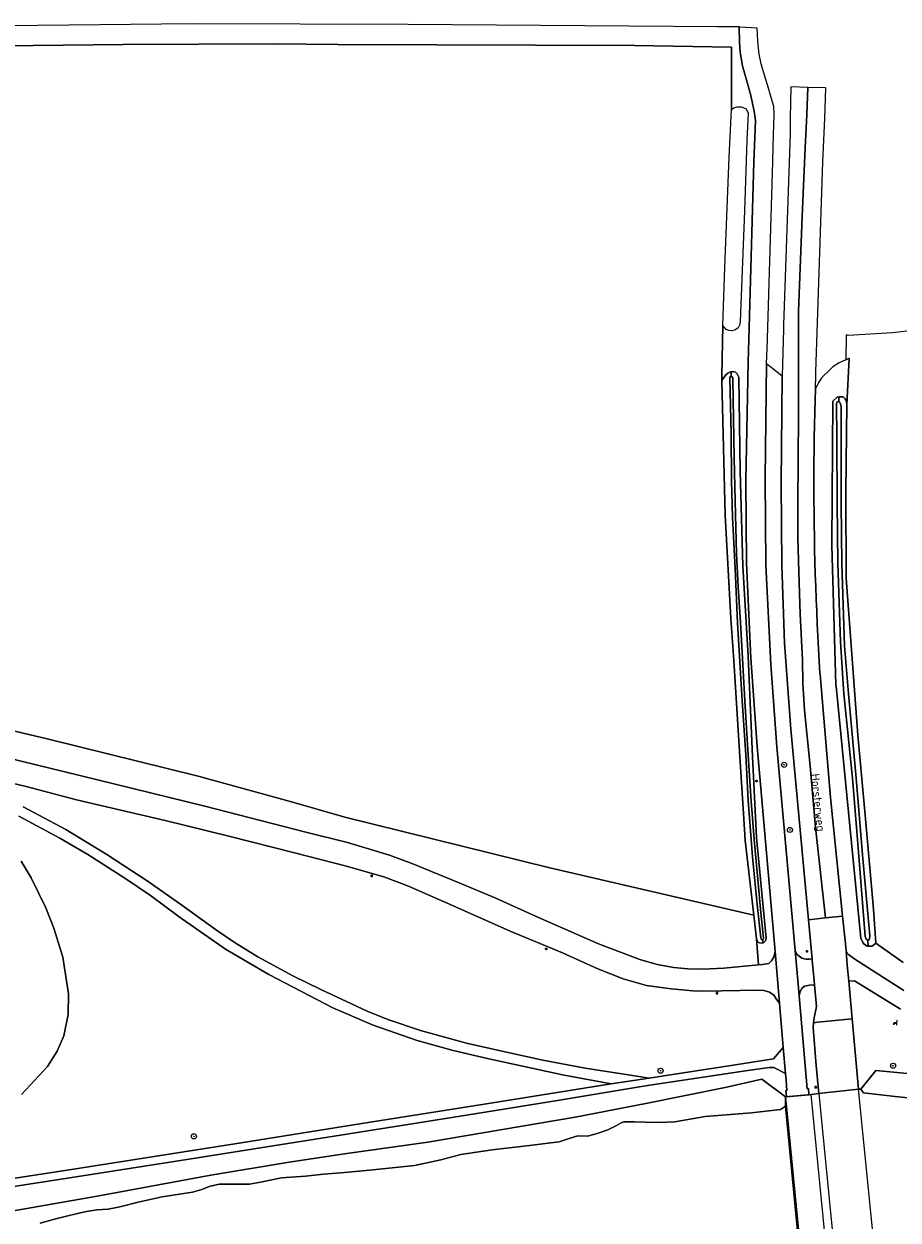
# Model space of a CAD drawing. Header units: metres. Extents: x 152610 to 160096, y 456114 to 462495.
# Tile 831 of 938: x 157369 to 157506, y 462085 to 462272. Entities that reach past the tile are written whole.
import ezdxf
from ezdxf.enums import TextEntityAlignment as Align

# ---------------------------------------------------------------- set-up
doc = ezdxf.new("R2010")
doc.units = ezdxf.units.M
doc.header["$LTSCALE"] = 0.5
doc.layers.get('0').update_dxf_attribs({"linetype": 'CONTINUOUS'})
for name, color, linetype, lineweight in [('B-PV-GK-BESCHOEIING-G', 251, 'GK-BESCHOEIING-SO', 18), ('B-PV-GR-BEPLANTING_CULTUUR_VASTE PLANTENVAK-GV', 251, 'CONTINUOUS', 18), ('B-PV-GR-BOOM-S', 251, 'CONTINUOUS', 25), ('B-PV-GR-BOUWLAND-GV', 251, 'CONTINUOUS', 13), ('B-PV-GR-GRAS-GV', 251, 'CONTINUOUS', 13), ('B-PV-IE-MEUBILAIR-S', 251, 'CONTINUOUS', 25), ('B-PV-IE-MEUBILAIR_WEGMEUBILAIR-S', 251, 'CONTINUOUS', 25), ('B-PV-IE-TERREINAFSCHEIDING_KUNSTMATIG_MUUR-G', 251, 'IE-TERREINAFSCHEIDING_KUNSTMATIG-SO', 18), ('B-PV-KW-KUNSTWERK_DEK-GV', 251, 'CONTINUOUS', 18), ('B-PV-OG-TERREIN_BEGROEID-GV', 251, 'CONTINUOUS', 18), ('B-PV-OG-TERREIN_OEVER-GV', 251, 'CONTINUOUS', 18), ('B-PV-OG-TOPOGRAFIE-T18', 1, 'CONTINUOUS', 18), ('B-PV-OG-WATER_SLOOT-GV', 251, 'CONTINUOUS', 18), ('B-PV-VH-GESLOTENVERHARDING_ASFALT-GV', 251, 'CONTINUOUS', 18), ('B-PV-VH-GESLOTENVERHARDING_BETON-GV', 251, 'CONTINUOUS', 18), ('B-PV-VH-OPENVERHARDING_BETONSTRAATSTEEN-GV', 251, 'CONTINUOUS', 18)]:
    doc.layers.add(name, color=color, linetype=linetype, lineweight=lineweight)
doc.styles.add('NLCS-ISO', font='NLCS-ISO.ttf')
doc.styles.add('NLCS-ISO-M750-T18', font='NLCS-ISO.ttf', dxfattribs={"height": 1.35})
doc.linetypes.add('GK-BESCHOEIING-SO', pattern='A,18,-3,[1,NLCS.SHX,S=0.6,R=0,X=0,Y=0],-3', length=24)
doc.linetypes.add('IE-TERREINAFSCHEIDING_KUNSTMATIG-SO', pattern='A,4,[82,NLCS.SHX,S=0.75,R=90,X=0,Y=0],4,-2', length=10)

# ---------------------------------------------------------------- blocks, each defined once
blk = doc.blocks.new('SIE-MEUBILAIR_PAAL_LICHTMAST-SO')
for points in [[(-0.62, 0), (-1, 0)], [(-0.71, 0.71), (-0.44, 0.44)], [(0, 1), (0, 0.62)], [(0.44, 0.44), (0.71, 0.71)], [(1, 0), (0.62, 0)], [(-0.71, -0.71), (-0.44, -0.44)], [(0, -0.62), (0, -1)], [(0.44, -0.44), (0.71, -0.71)]]:
    blk.add_lwpolyline(points)
blk.add_circle((0, 0), 0.5)
blk = doc.blocks.new('SIE-WEG_ZITBANK-SO')
at = {"color": 0, "linetype": 'ByBlock', "lineweight": 18}
blk.add_lwpolyline([(-0.91, -1.63), (-0.91, -0.2), (1.09, -0.2), (1.09, -1.63), (1.29, -1.63), (1.29, -0.21), (1.54, 1.78), (1.33, 1.78), (1.11, 0), (-1.11, 0), (-1.11, -1.63)], close=True, dxfattribs=at)
blk = doc.blocks.new('SGR-BOOM_GBKN-SO')
at = {"linetype": 'ByBlock', "lineweight": 18}
h = blk.add_hatch(color=0, dxfattribs=at)
h.dxf.hatch_style = 1
edge = h.paths.add_edge_path()
edge.add_arc((0, 0), 0.25, 0, 360)
at = {"color": 0, "linetype": 'ByBlock', "lineweight": 18}
for radius in [2, 0.25]:
    blk.add_circle((0, 0), radius, dxfattribs=at)
at = {"color": 0, "linetype": 'ByBlock', "lineweight": 18, "style": 'NLCS-ISO'}
blk.add_attdef('SOORT', (2.5, 0), '', height=1.5, dxfattribs=at)

msp = doc.modelspace()

# ---------------------------------------------------------------- linework, layer by layer
at = {"layer": 'B-PV-GK-BESCHOEIING-G', "flags": 128}
msp.add_lwpolyline([(157499.964, 462105.001), (157500.41, 462104.414), (157505.369, 462103.816), (157510.862, 462103.252), (157515.714, 462102.698), (157519.489, 462102.601), (157523.496, 462102.512), (157528.242, 462102.333), (157532.445, 462102.208), (157536.613, 462102.35), (157542.178, 462102.463), (157545.402, 462102.581), (157551.44, 462102.959), (157558.948, 462103.193), (157566.232, 462103.293), (157574.434, 462103.355), (157579.572, 462103.344), (157585.627, 462103.242), (157591.361, 462102.954), (157596.525, 462102.738), (157603.096, 462102.545), (157611.466, 462102.278), (157618.643, 462101.942), (157625.142, 462101.429), (157636.698, 462100.095), (157636.992, 462100.095), (157637.242, 462100.352), (157637.447, 462100.575), (157637.625, 462100.637), (157638.364, 462100.439), (157638.453, 462100.314), (157638.453, 462100.207), (157638.719, 462099.984), (157647.826, 462098.789), (157657.788, 462097.717), (157669.878, 462096.435), (157680.927, 462095.192), (157694.592, 462093.702), (157711.347, 462091.849), (157721.852, 462090.464), (157722.226, 462090.552), (157723.526, 462090.336), (157728.992, 462089.754), (157739.043, 462088.655), (157751.079, 462087.168), (157756.474, 462086.516), (157759.368, 462086.242)], dxfattribs=at)
at = {"layer": 'B-PV-GR-BEPLANTING_CULTUUR_VASTE PLANTENVAK-GV', "flags": 128}
msp.add_lwpolyline([(157492.725, 462121.284), (157491.96, 462121.252), (157491.167, 462121.104), (157490.744, 462120.703), (157490.501, 462120.26), (157490.319, 462119.559), (157491.603, 462105.055), (157491.78, 462105.07), (157491.853, 462104.199), (157491.859, 462104.117), (157493.43, 462104.316), (157493.006, 462108.691), (157492.552, 462114.635), (157492.554, 462115.379), (157492.679, 462116.158), (157493.035, 462117.901)], close=True, dxfattribs=at)
at = {"layer": 'B-PV-GR-BOUWLAND-GV', "flags": 128}
msp.add_lwpolyline([(157349.53, 462165.256), (157372.722, 462159.778), (157396.342, 462153.945), (157410.975, 462149.918), (157419.273, 462147.51), (157451.374, 462139.611), (157483.238, 462132.172), (157481.92, 462143.85), (157481.697, 462147.274), (157481.01, 462157.8), (157480.12, 462172.01), (157479.634, 462178.569), (157478.772, 462194.775), (157478.247, 462215.829), (157478.229, 462216.559), (157478.413, 462224.426), (157478.712, 462233.514), (157479.369, 462250.73), (157479.734, 462258.2), (157479.775, 462267.957), (157464.595, 462268.189), (157418.202, 462268.347), (157408.254, 462268.464), (157384.649, 462268.373), (157365.841, 462268.182)], dxfattribs=at)
at = {"layer": 'B-PV-GR-GRAS-GV', "flags": 128}
msp.add_lwpolyline([(157539.26, 462227.263), (157504.936, 462223.288), (157498.015, 462222.853), (157497.706, 462222.948), (157497.631, 462219.065), (157498.039, 462219.25), (157498.155, 462219.272), (157497.813, 462212.061), (157497.654, 462198.349), (157497.704, 462184.878), (157499.489, 462160.366), (157500.66, 462147.83), (157501.947, 462133.116), (157502.335, 462127.832), (157506.591, 462124.818)], dxfattribs=at)
at = {"layer": 'B-PV-IE-TERREINAFSCHEIDING_KUNSTMATIG_MUUR-G', "flags": 128}
for points in [[(157502.328, 462107.907), (157499.964, 462105.001)], [(157488.196, 462103.76), (157484.507, 462106.544)], [(157494.754, 462104.484), (157491.859, 462104.117)]]:
    msp.add_lwpolyline(points, dxfattribs=at)
at = {"layer": 'B-PV-KW-KUNSTWERK_DEK-GV', "flags": 128}
for points in [[(157494.592, 462079.677), (157492.208, 462104.151), (157488.196, 462103.76), (157490.58, 462079.287)], [(157494.754, 462104.484), (157493.43, 462104.316), (157495.808, 462079.869), (157496.594, 462079.993), (157496.999, 462080.033), (157499.497, 462080.281), (157502.055, 462080.534), (157499.602, 462104.965)]]:
    msp.add_lwpolyline(points, close=True, dxfattribs=at)
at = {"layer": 'B-PV-OG-TERREIN_BEGROEID-GV', "flags": 128}
for points in [[(157365.841, 462268.182), (157384.649, 462268.373), (157408.254, 462268.464), (157418.202, 462268.347), (157464.595, 462268.189), (157479.775, 462267.957), (157479.734, 462258.2), (157480.134, 462258.468), (157480.584, 462258.627), (157481.183, 462258.636), (157481.291, 462258.615), (157481.443, 462258.585), (157482.041, 462258.314), (157482.35, 462257.635), (157482.161, 462253.411), (157481.807, 462242.376), (157481.111, 462225.02), (157481.02, 462224.471), (157480.819, 462224.052), (157480.269, 462223.683), (157479.819, 462223.604), (157479.782, 462223.608), (157479.32, 462223.645), (157478.911, 462223.796), (157478.413, 462224.426), (157478.229, 462216.559), (157478.247, 462215.829), (157478.705, 462216.509), (157478.945, 462216.758), (157479.165, 462216.977), (157479.595, 462217.156), (157479.704, 462217.186), (157479.845, 462217.225), (157480.364, 462217.124), (157480.653, 462216.884), (157480.902, 462216.324), (157481.13, 462201.64), (157481.54, 462186.83), (157482.37, 462172.68), (157483.03, 462157.02), (157483.65, 462144.32), (157485.184, 462128.595), (157485.051, 462128.188), (157484.81, 462127.935), (157484.701, 462127.881), (157484.558, 462127.809), (157484.115, 462127.846), (157483.875, 462127.985), (157483.652, 462128.498), (157483.994, 462124.428), (157484.616, 462124.485), (157485.571, 462124.645), (157486.009, 462125.056), (157486.367, 462125.639), (157486.56, 462126.504), (157483.79, 462158.6), (157482.8, 462172.37), (157482.1, 462187.27), (157482.02, 462200.15), (157482.36, 462218.7), (157482.46, 462222.21), (157483.275, 462250), (157483.497, 462256.472), (157483.324, 462257.922), (157482.714, 462260.614), (157481.467, 462265.052), (157481.13, 462267.145), (157481.029, 462268.748), (157480.962, 462271.117), (157477.524, 462271.104), (157429.209, 462271.509), (157395.467, 462271.584), (157366.412, 462271.267)], [(157506.591, 462124.818), (157502.335, 462127.832), (157501.765, 462127.344), (157501.725, 462127.334), (157501.115, 462127.343), (157500.976, 462127.346), (157500.437, 462127.686), (157500.358, 462127.856), (157500.119, 462128.236), (157500, 462128.573), (157496.114, 462168.035), (157496.095, 462168.236), (157495.747, 462179.131), (157495.449, 462190.028), (157495.451, 462190.269), (157495.597, 462212.605), (157496.288, 462213.223), (157496.553, 462213.262), (157496.688, 462213.282), (157497.207, 462213.241), (157497.546, 462212.94), (157497.665, 462212.69), (157497.813, 462212.061), (157498.155, 462219.272), (157498.039, 462219.25), (157497.631, 462219.065), (157496.569, 462218.584), (157495.609, 462217.967), (157494.798, 462217.19), (157494.178, 462216.582), (157493.787, 462216.133), (157493.377, 462215.515), (157492.87, 462214.496), (157492.818, 462212.73), (157492.769, 462210.786), (157492.729, 462208.843), (157492.696, 462206.899), (157492.671, 462204.955), (157492.655, 462203.012), (157492.646, 462201.068), (157492.645, 462199.124), (157492.652, 462197.18), (157492.668, 462195.236), (157492.691, 462193.292), (157492.722, 462191.348), (157492.762, 462189.405), (157492.809, 462187.461), (157492.864, 462185.518), (157492.927, 462183.575), (157492.999, 462181.632), (157493.078, 462179.69), (157493.165, 462177.748), (157493.26, 462175.806), (157493.364, 462173.865), (157493.475, 462171.924), (157493.594, 462169.984), (157493.61, 462169.859), (157495.24, 462150.62), (157497.129, 462132.018), (157497.56, 462127.77), (157497.565, 462127.71), (157497.663, 462126.638), (157497.899, 462126.224), (157498.04, 462126.051), (157498.246, 462125.862), (157499.045, 462125.297), (157506.698, 462120.426)], [(157357.313, 462159.03), (157377.856, 462154.039), (157397.402, 462149.23), (157413.191, 462145.166), (157419.694, 462143.541), (157426.265, 462141.594), (157429.917, 462140.208), (157436.901, 462137.356), (157442.887, 462134.845), (157449.085, 462132.013), (157458.963, 462127.732), (157465.399, 462125.242), (157468.116, 462124.461), (157470.758, 462124.017), (157472.947, 462123.805), (157475.269, 462123.726), (157478.546, 462123.925), (157483.994, 462124.428), (157483.652, 462128.498), (157483.238, 462132.172), (157451.374, 462139.611), (157419.273, 462147.51), (157410.975, 462149.918), (157396.342, 462153.945), (157372.722, 462159.778), (157349.53, 462165.256)], [(157368.994, 462149.135), (157375.645, 462145.585), (157382.061, 462141.683), (157388.537, 462137.456), (157393.817, 462133.77), (157399.201, 462129.855), (157402.139, 462127.87), (157405.702, 462125.653), (157411.147, 462122.692), (157415.533, 462120.583), (157422.763, 462117.185), (157426.032, 462115.903), (157431.143, 462114.145), (157438.332, 462112.155), (157443.608, 462110.976), (157450.256, 462109.526), (157456.882, 462108.264), (157463.279, 462107.271), (157466.871, 462106.703), (157468.858, 462107.002), (157480.706, 462108.846), (157486.302, 462109.734), (157487.856, 462111.486), (157487.256, 462118.44), (157486.864, 462118.97), (157486.357, 462119.672), (157485.693, 462120.16), (157484.816, 462120.433), (157483.411, 462120.472), (157481.07, 462120.392), (157478.201, 462120.364), (157474.273, 462120.308), (157470.34, 462120.671), (157466.46, 462121.201), (157462.84, 462122.231), (157458.829, 462123.818), (157453.306, 462126.323), (157445.141, 462129.695), (157436.139, 462133.707), (157429.224, 462136.752), (157425.408, 462138.172), (157419.327, 462139.927), (157411.417, 462141.959), (157401.134, 462144.525), (157391.182, 462146.978), (157377.329, 462150.238), (157369.462, 462152.303), (157365.256, 462153.305)], [(157358.161, 462089.617), (157375.886, 462092.317), (157403.057, 462096.569), (157421.937, 462099.603), (157441.732, 462102.722), (157460.917, 462105.807), (157453.31, 462107.202), (157441.785, 462109.704), (157436.245, 462111.023), (157430.628, 462112.594), (157423.701, 462115.009), (157417.432, 462117.692), (157407.391, 462122.899), (157400.631, 462126.864), (157393.406, 462131.931), (157388.895, 462135.247), (157384.907, 462137.981), (157379.103, 462141.658), (157374.708, 462144.218), (157368.327, 462147.687)], [(157368.687, 462140.633), (157370.249, 462138.015), (157372.537, 462133.316), (157373.775, 462130.139), (157375.178, 462125.621), (157376.087, 462119.872), (157376.045, 462116.681), (157375.342, 462113.346), (157374.281, 462110.925), (157372.804, 462108.513), (157368.74, 462104.164)], [(157506.189, 462117.484), (157498.971, 462121.936), (157498.1, 462121.86), (157498.624, 462115.961), (157499.602, 462104.965), (157499.964, 462105.001), (157502.328, 462107.907), (157518.239, 462106.39)], [(157365.414, 462085.597), (157380.568, 462088.258), (157398.352, 462091.545), (157410.602, 462093.588), (157419.235, 462094.86), (157432.253, 462096.67), (157455.312, 462100.615), (157466.342, 462102.748), (157478.791, 462105.238), (157484.507, 462106.544), (157488.196, 462103.76), (157488.35, 462103.775), (157488.34, 462103.88), (157488.26, 462104.77), (157488.434, 462104.785), (157488.3, 462106.336), (157488.204, 462107.452), (157486.384, 462108.396), (157485.64, 462108.35), (157481.955, 462107.854), (157466.33, 462105.479), (157452.835, 462103.24), (157439.617, 462101.134), (157429.128, 462099.458), (157410.388, 462096.49), (157395.27, 462094.064), (157376.613, 462091.169), (157362.401, 462089.001)], [(157518.239, 462106.39), (157502.328, 462107.907), (157499.964, 462105.001), (157500.41, 462104.414), (157505.369, 462103.816), (157510.862, 462103.252)]]:
    msp.add_lwpolyline(points, dxfattribs=at)
msp.add_lwpolyline([(157487.69, 462216.5), (157485.24, 462218.42), (157485.03, 462200.55), (157485.11, 462186.96), (157485.9, 462171.41), (157486.87, 462158.53), (157489.691, 462126.653), (157489.992, 462126.08), (157490.336, 462125.785), (157490.776, 462125.483), (157491.366, 462125.323), (157491.936, 462125.303), (157492.353, 462125.35), (157491.791, 462131.49), (157489.06, 462161.3), (157488.04, 462174.76), (157487.61, 462186.94), (157487.52, 462199.78)], close=True, dxfattribs=at)
at = {"layer": 'B-PV-OG-TERREIN_OEVER-GV', "flags": 128}
for points in [[(157479.723, 462216.45), (157479.704, 462217.186), (157479.595, 462217.156), (157479.165, 462216.977), (157478.945, 462216.758), (157478.705, 462216.509), (157478.247, 462215.829), (157478.772, 462194.775), (157479.634, 462178.569), (157480.12, 462172.01), (157481.01, 462157.8), (157481.697, 462147.274), (157481.92, 462143.85), (157483.238, 462132.172), (157483.652, 462128.498), (157483.875, 462127.985), (157484.115, 462127.846), (157484.558, 462127.809), (157484.701, 462127.881), (157484.584, 462128.345), (157484.526, 462128.335), (157484.417, 462128.445), (157484.347, 462128.625), (157483.749, 462133.839), (157483.036, 462141.331), (157482.386, 462150.141), (157481.982, 462157.262), (157481.451, 462165.713), (157480.678, 462177.938), (157480.317, 462186.408), (157479.895, 462194.409), (157479.767, 462200.151), (157479.683, 462207.432), (157479.483, 462216.291), (157479.593, 462216.451)], [(157480.364, 462217.124), (157479.845, 462217.225), (157479.704, 462217.186), (157479.723, 462216.45), (157479.872, 462216.4), (157479.972, 462216.21), (157479.991, 462215.92), (157480.088, 462209.888), (157480.184, 462203.706), (157480.33, 462196.964), (157480.562, 462188.705), (157480.81, 462183.521), (157481.148, 462177.997), (157481.85, 462165.742), (157482.351, 462157.222), (157482.825, 462150), (157483.302, 462144.007), (157483.867, 462137.754), (157484.326, 462132.549), (157484.756, 462128.604), (157484.686, 462128.364), (157484.584, 462128.345), (157484.701, 462127.881), (157484.81, 462127.935), (157485.051, 462128.188), (157485.184, 462128.595), (157483.65, 462144.32), (157483.03, 462157.02), (157482.37, 462172.68), (157481.54, 462186.83), (157481.13, 462201.64), (157480.902, 462216.324), (157480.653, 462216.884)], [(157496.521, 462212.488), (157496.553, 462213.262), (157496.288, 462213.223), (157495.597, 462212.605), (157495.451, 462190.269), (157495.449, 462190.028), (157495.747, 462179.131), (157496.095, 462168.236), (157496.114, 462168.035), (157500, 462128.573), (157500.119, 462128.236), (157500.358, 462127.856), (157500.437, 462127.686), (157500.976, 462127.346), (157501.115, 462127.343), (157501.078, 462128.311), (157500.799, 462128.422), (157500.64, 462128.861), (157499.668, 462141.397), (157498.676, 462153.643), (157497.316, 462166.819), (157496.794, 462174.93), (157496.401, 462187.264), (157496.272, 462196.583), (157496.214, 462206.809), (157496.176, 462212.262), (157496.286, 462212.482), (157496.426, 462212.512)], [(157497.207, 462213.241), (157496.688, 462213.282), (157496.553, 462213.262), (157496.521, 462212.488), (157496.625, 462212.461), (157496.765, 462212.261), (157496.887, 462211.813), (157496.894, 462206.756), (157496.912, 462196.512), (157497.001, 462187.156), (157497.452, 462174.334), (157498.053, 462166.825), (157499.262, 462153.627), (157500.256, 462141.609), (157501.388, 462128.953), (157501.329, 462128.541), (157501.208, 462128.311), (157501.078, 462128.311), (157501.115, 462127.343), (157501.725, 462127.334), (157501.765, 462127.344), (157502.335, 462127.832), (157501.947, 462133.116), (157500.66, 462147.83), (157499.489, 462160.366), (157497.704, 462184.878), (157497.654, 462198.349), (157497.813, 462212.061), (157497.665, 462212.69), (157497.546, 462212.94)]]:
    msp.add_lwpolyline(points, close=True, dxfattribs=at)
for points in [[(157368.74, 462104.164), (157372.804, 462108.513), (157374.281, 462110.925), (157375.342, 462113.346), (157376.045, 462116.681), (157376.087, 462119.872), (157375.178, 462125.621), (157373.775, 462130.139), (157372.537, 462133.316), (157370.249, 462138.015), (157368.687, 462140.633)], [(157371.663, 462084.013), (157373.887, 462084.638), (157375.563, 462085.059), (157377.279, 462085.48), (157378.914, 462085.87), (157380.488, 462086.088), (157382.276, 462086.204), (157384.125, 462086.595), (157386.988, 462087.314), (157390.746, 462088.167), (157395.469, 462088.87), (157396.921, 462089.301), (157398.088, 462089.781), (157399.622, 462090.12), (157400.618, 462090.123), (157402.558, 462090.128), (157404.398, 462090.143), (157406.094, 462090.432), (157409.374, 462091.09), (157413.133, 462091.354), (157415.977, 462091.687), (157418.649, 462091.907), (157423.204, 462092.316), (157430.177, 462093.04), (157434.313, 462093.91), (157437.451, 462094.742), (157442.326, 462095.471), (157448.18, 462096.197), (157451.097, 462096.511), (157452.795, 462096.727), (157454.514, 462097.322), (157455.734, 462097.659), (157457.272, 462097.656), (157458.89, 462098.092), (157460.409, 462098.608), (157461.749, 462099.324), (157462.529, 462099.722), (157462.929, 462099.861), (157464.547, 462099.857), (157466.245, 462099.834), (157468.382, 462099.769), (157470.879, 462099.884), (157475.614, 462100.692), (157482.906, 462101.296), (157487.421, 462101.825), (157488.226, 462102.345), (157488.196, 462103.76), (157484.507, 462106.544), (157478.791, 462105.238), (157466.342, 462102.748), (157455.312, 462100.615), (157432.253, 462096.67), (157419.235, 462094.86), (157410.602, 462093.588), (157398.352, 462091.545), (157380.568, 462088.258), (157365.414, 462085.597)]]:
    msp.add_lwpolyline(points, dxfattribs=at)
at = {"layer": 'B-PV-OG-WATER_SLOOT-GV', "flags": 128}
for points in [[(157479.723, 462216.45), (157479.593, 462216.451), (157479.483, 462216.291), (157479.683, 462207.432), (157479.767, 462200.151), (157479.895, 462194.409), (157480.317, 462186.408), (157480.678, 462177.938), (157481.451, 462165.713), (157481.982, 462157.262), (157482.386, 462150.141), (157483.036, 462141.331), (157483.749, 462133.839), (157484.347, 462128.625), (157484.417, 462128.445), (157484.526, 462128.335), (157484.584, 462128.345), (157484.686, 462128.364), (157484.756, 462128.604), (157484.326, 462132.549), (157483.867, 462137.754), (157483.302, 462144.007), (157482.825, 462150), (157482.351, 462157.222), (157481.85, 462165.742), (157481.148, 462177.997), (157480.81, 462183.521), (157480.562, 462188.705), (157480.33, 462196.964), (157480.184, 462203.706), (157480.088, 462209.888), (157479.991, 462215.92), (157479.972, 462216.21), (157479.872, 462216.4)], [(157496.521, 462212.488), (157496.426, 462212.512), (157496.286, 462212.482), (157496.176, 462212.262), (157496.214, 462206.809), (157496.272, 462196.583), (157496.401, 462187.264), (157496.794, 462174.93), (157497.316, 462166.819), (157498.676, 462153.643), (157499.668, 462141.397), (157500.64, 462128.861), (157500.799, 462128.422), (157501.078, 462128.311), (157501.208, 462128.311), (157501.329, 462128.541), (157501.388, 462128.953), (157500.256, 462141.609), (157499.262, 462153.627), (157498.053, 462166.825), (157497.452, 462174.334), (157497.001, 462187.156), (157496.912, 462196.512), (157496.894, 462206.756), (157496.887, 462211.813), (157496.765, 462212.261), (157496.625, 462212.461)]]:
    msp.add_lwpolyline(points, close=True, dxfattribs=at)
for points in [[(157510.862, 462103.252), (157505.369, 462103.816), (157500.41, 462104.414), (157499.964, 462105.001), (157499.602, 462104.965), (157494.754, 462104.484), (157493.43, 462104.316), (157491.859, 462104.117), (157488.35, 462103.775), (157488.196, 462103.76), (157488.226, 462102.345), (157490.31, 462080.679)], [(157490.31, 462080.679), (157488.226, 462102.345), (157487.421, 462101.825), (157482.906, 462101.296), (157475.614, 462100.692), (157470.879, 462099.884), (157468.382, 462099.769), (157466.245, 462099.834), (157464.547, 462099.857), (157462.929, 462099.861), (157462.529, 462099.722), (157461.749, 462099.324), (157460.409, 462098.608), (157458.89, 462098.092), (157457.272, 462097.656), (157455.734, 462097.659), (157454.514, 462097.322), (157452.795, 462096.727), (157451.097, 462096.511), (157448.18, 462096.197), (157442.326, 462095.471), (157437.451, 462094.742), (157434.313, 462093.91), (157430.177, 462093.04), (157423.204, 462092.316), (157418.649, 462091.907), (157415.977, 462091.687), (157413.133, 462091.354), (157409.374, 462091.09), (157406.094, 462090.432), (157404.398, 462090.143), (157402.558, 462090.128), (157400.618, 462090.123), (157399.622, 462090.12), (157398.088, 462089.781), (157396.921, 462089.301), (157395.469, 462088.87), (157390.746, 462088.167), (157386.988, 462087.314), (157384.125, 462086.595), (157382.276, 462086.204), (157380.488, 462086.088), (157378.914, 462085.87), (157377.279, 462085.48), (157375.563, 462085.059), (157373.887, 462084.638), (157371.663, 462084.013)]]:
    msp.add_lwpolyline(points, dxfattribs=at)
at = {"layer": 'B-PV-VH-GESLOTENVERHARDING_ASFALT-GV', "flags": 128}
for points in [[(157485.37, 462222.08), (157485.38, 462222.37), (157486.224, 462250), (157486.332, 462254.409), (157486.36, 462255.572), (157486.408, 462257.536), (157486.352, 462258.647), (157485.949, 462260.074), (157485.535, 462261.546), (157484.913, 462263.575), (157484.383, 462265.34), (157484.073, 462266.847), (157483.88, 462268.839), (157483.813, 462269.971), (157483.768, 462270.942), (157481.054, 462271.087), (157480.962, 462271.117), (157481.029, 462268.748), (157481.13, 462267.145), (157481.467, 462265.052), (157482.714, 462260.614), (157483.324, 462257.922), (157483.497, 462256.472), (157483.275, 462250), (157482.46, 462222.21), (157482.36, 462218.7), (157482.02, 462200.15), (157482.1, 462187.27), (157482.8, 462172.37), (157483.79, 462158.6), (157486.56, 462126.504), (157487.256, 462118.44), (157487.856, 462111.486), (157488.204, 462107.452), (157488.3, 462106.336), (157488.434, 462104.785), (157488.26, 462104.77), (157488.34, 462103.88), (157488.35, 462103.775), (157491.859, 462104.117), (157491.853, 462104.199), (157491.78, 462105.07), (157491.603, 462105.055), (157490.319, 462119.559), (157490.263, 462120.19), (157489.741, 462126.091), (157489.691, 462126.653), (157486.87, 462158.53), (157485.9, 462171.41), (157485.11, 462186.96), (157485.03, 462200.55), (157485.24, 462218.42)], [(157487.69, 462216.5), (157487.52, 462199.78), (157487.61, 462186.94), (157488.04, 462174.76), (157489.06, 462161.3), (157491.791, 462131.49), (157494.462, 462131.754), (157492.911, 462145.887), (157492.036, 462155.512), (157491.17, 462164.233), (157490.899, 462168.458), (157490.845, 462172.142), (157490.52, 462179.292), (157490.303, 462185.901), (157490.141, 462191.263), (157490.141, 462196.464), (157490.249, 462210.439), (157490.249, 462220.082), (157490.249, 462226.636), (157490.791, 462241.478), (157491.278, 462252.204), (157491.549, 462257.404), (157491.677, 462261.652), (157491.677, 462261.654), (157489.039, 462261.73), (157488.939, 462256.823), (157488.951, 462255.559), (157488.911, 462254.395), (157487.9, 462224.5), (157487.883, 462223.836)], [(157494.462, 462131.754), (157497.129, 462132.018), (157495.24, 462150.62), (157493.61, 462169.859), (157493.594, 462169.984), (157493.475, 462171.924), (157493.364, 462173.865), (157493.26, 462175.806), (157493.165, 462177.748), (157493.078, 462179.69), (157492.999, 462181.632), (157492.927, 462183.575), (157492.864, 462185.518), (157492.809, 462187.461), (157492.762, 462189.405), (157492.722, 462191.348), (157492.691, 462193.292), (157492.668, 462195.236), (157492.652, 462197.18), (157492.645, 462199.124), (157492.646, 462201.068), (157492.655, 462203.012), (157492.671, 462204.955), (157492.696, 462206.899), (157492.729, 462208.843), (157492.769, 462210.786), (157492.818, 462212.73), (157492.87, 462214.496), (157492.875, 462214.673), (157492.94, 462216.616), (157492.955, 462217.046), (157492.959, 462217.181), (157493.19, 462224.89), (157494.046, 462250), (157494.351, 462256.77), (157494.534, 462261.571), (157491.677, 462261.654), (157491.677, 462261.652), (157491.549, 462257.404), (157491.278, 462252.204), (157490.791, 462241.478), (157490.249, 462226.636), (157490.249, 462220.082), (157490.249, 462210.439), (157490.141, 462196.464), (157490.141, 462191.263), (157490.303, 462185.901), (157490.52, 462179.292), (157490.845, 462172.142), (157490.899, 462168.458), (157491.17, 462164.233), (157492.036, 462155.512), (157492.911, 462145.887)], [(157498.624, 462115.961), (157498.1, 462121.86), (157497.87, 462124.381), (157497.663, 462126.638), (157497.565, 462127.71), (157497.56, 462127.77), (157497.129, 462132.018), (157494.462, 462131.754), (157491.791, 462131.49), (157492.353, 462125.35), (157492.373, 462125.131), (157492.473, 462124.039), (157492.661, 462121.983), (157492.725, 462121.284), (157493.035, 462117.901), (157492.679, 462116.158), (157492.554, 462115.379), (157493.261, 462115.439)], [(157494.754, 462104.484), (157499.602, 462104.965), (157498.624, 462115.961), (157493.261, 462115.439), (157492.554, 462115.379), (157492.552, 462114.635), (157493.006, 462108.691), (157493.43, 462104.316)], [(157494.592, 462079.677), (157492.208, 462104.151), (157488.196, 462103.76), (157490.58, 462079.287)], [(157494.754, 462104.484), (157493.43, 462104.316), (157495.808, 462079.869), (157496.594, 462079.993), (157496.999, 462080.033), (157499.497, 462080.281), (157502.055, 462080.534), (157499.602, 462104.965)]]:
    msp.add_lwpolyline(points, close=True, dxfattribs=at)
for points in [[(157365.256, 462153.305), (157369.462, 462152.303), (157377.329, 462150.238), (157391.182, 462146.978), (157401.134, 462144.525), (157411.417, 462141.959), (157419.327, 462139.927), (157425.408, 462138.172), (157429.224, 462136.752), (157436.139, 462133.707), (157445.141, 462129.695), (157453.306, 462126.323), (157458.829, 462123.818), (157462.84, 462122.231), (157466.46, 462121.201), (157470.34, 462120.671), (157474.273, 462120.308), (157478.201, 462120.364), (157481.07, 462120.392), (157483.411, 462120.472), (157484.816, 462120.433), (157485.693, 462120.16), (157486.357, 462119.672), (157486.864, 462118.97), (157487.256, 462118.44), (157486.56, 462126.504), (157486.367, 462125.639), (157486.009, 462125.056), (157485.571, 462124.645), (157484.616, 462124.485), (157483.994, 462124.428), (157478.546, 462123.925), (157475.269, 462123.726), (157472.947, 462123.805), (157470.758, 462124.017), (157468.116, 462124.461), (157465.399, 462125.242), (157458.963, 462127.732), (157449.085, 462132.013), (157442.887, 462134.845), (157436.901, 462137.356), (157429.917, 462140.208), (157426.265, 462141.594), (157419.694, 462143.541), (157413.191, 462145.166), (157397.402, 462149.23), (157377.856, 462154.039), (157357.313, 462159.03)], [(157368.327, 462147.687), (157374.708, 462144.218), (157379.103, 462141.658), (157384.907, 462137.981), (157388.895, 462135.247), (157393.406, 462131.931), (157400.631, 462126.864), (157407.391, 462122.899), (157417.432, 462117.692), (157423.701, 462115.009), (157430.628, 462112.594), (157436.245, 462111.023), (157441.785, 462109.704), (157453.31, 462107.202), (157460.917, 462105.807), (157466.871, 462106.703), (157463.279, 462107.271), (157456.882, 462108.264), (157450.256, 462109.526), (157443.608, 462110.976), (157438.332, 462112.155), (157431.143, 462114.145), (157426.032, 462115.903), (157422.763, 462117.185), (157415.533, 462120.583), (157411.147, 462122.692), (157405.702, 462125.653), (157402.139, 462127.87), (157399.201, 462129.855), (157393.817, 462133.77), (157388.537, 462137.456), (157382.061, 462141.683), (157375.645, 462145.585), (157368.994, 462149.135)], [(157506.698, 462120.426), (157499.045, 462125.297), (157498.246, 462125.862), (157498.04, 462126.051), (157497.899, 462126.224), (157497.663, 462126.638), (157497.87, 462124.381), (157498.1, 462121.86), (157498.971, 462121.936), (157506.189, 462117.484)]]:
    msp.add_lwpolyline(points, dxfattribs=at)
at = {"layer": 'B-PV-VH-GESLOTENVERHARDING_BETON-GV', "flags": 128}
msp.add_lwpolyline([(157362.401, 462089.001), (157376.613, 462091.169), (157395.27, 462094.064), (157410.388, 462096.49), (157429.128, 462099.458), (157439.617, 462101.134), (157452.835, 462103.24), (157466.33, 462105.479), (157481.955, 462107.854), (157485.64, 462108.35), (157486.384, 462108.396), (157488.204, 462107.452), (157487.856, 462111.486), (157486.302, 462109.734), (157480.706, 462108.846), (157468.858, 462107.002), (157466.871, 462106.703), (157460.917, 462105.807), (157441.732, 462102.722), (157421.937, 462099.603), (157403.057, 462096.569), (157375.886, 462092.317), (157358.161, 462089.617)], dxfattribs=at)
at = {"layer": 'B-PV-VH-OPENVERHARDING_BETONSTRAATSTEEN-GV', "flags": 128}
msp.add_lwpolyline([(157489.992, 462126.08), (157489.691, 462126.653), (157489.741, 462126.091), (157490.263, 462120.19), (157490.319, 462119.559), (157490.501, 462120.26), (157490.744, 462120.703), (157491.167, 462121.104), (157491.96, 462121.252), (157492.725, 462121.284), (157492.661, 462121.983), (157492.473, 462124.039), (157492.373, 462125.131), (157492.353, 462125.35), (157491.936, 462125.303), (157491.366, 462125.323), (157490.776, 462125.483), (157490.336, 462125.785)], close=True, dxfattribs=at)

# ---------------------------------------------------------------- block references
at = {"layer": 'B-PV-GR-BOOM-S', "xscale": 0.2, "yscale": 0.2, "zscale": 0.2}
for p in [(157487.971, 462155.706), (157488.897, 462145.524), (157505.023, 462108.638), (157468.666, 462107.867), (157395.691, 462097.603)]:
    msp.add_blockref('SGR-BOOM_GBKN-SO', p, dxfattribs=at)
at = {"layer": 'B-PV-IE-MEUBILAIR-S', "xscale": 0.2, "yscale": 0.2, "zscale": 0.2}
for p in [(157483.682, 462153.173), (157423.492, 462138.354), (157450.791, 462126.904), (157491.562, 462126.531), (157477.49, 462119.984), (157492.926, 462105.306)]:
    msp.add_blockref('SIE-MEUBILAIR_PAAL_LICHTMAST-SO', p, dxfattribs=at)
at = {"layer": 'B-PV-IE-MEUBILAIR_WEGMEUBILAIR-S', "xscale": 0.2, "yscale": 0.2, "zscale": 0.2}
msp.add_blockref('SIE-WEG_ZITBANK-SO', (157505.345, 462115.359), dxfattribs=at)

# ---------------------------------------------------------------- texts
at = {"layer": 'B-PV-OG-TOPOGRAFIE-T18', "style": 'NLCS-ISO-M750-T18'}
msp.add_text('Horsterweg', height=1.35, rotation=275.9, dxfattribs=at).set_placement((157493.108, 462149.794), align=Align.MIDDLE)

doc.saveas('drawing.dxf')
